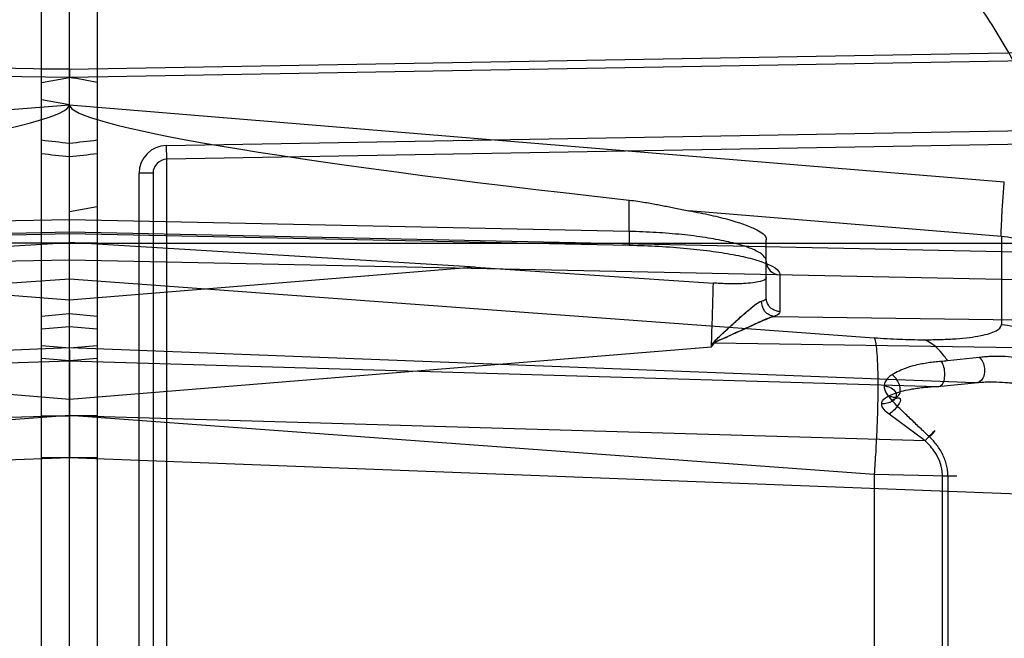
# Model space of a CAD drawing. Header units: millimetres. Extents: x 0 to 297, y 0 to 210.
# Tile 86 of 455: x 145.827 to 146.074, y 93.183 to 93.339. Entities that reach past the tile are written whole.
import ezdxf

# ---------------------------------------------------------------- set-up
doc = ezdxf.new("R2010")
doc.units = ezdxf.units.MM
doc.header["$LTSCALE"] = 16.335
doc.layers.get('0').update_dxf_attribs({"linetype": 'CONTINUOUS'})
for name, color, linetype in [('01_GLOBAL', 7, 'CONTINUOUS'), ('INTFCLR_1', 7, 'CONTINUOUS'), ('INTFCLR_144815', 7, 'CONTINUOUS'), ('INTFCLR_72935', 7, 'CONTINUOUS')]:
    doc.layers.add(name, color=color, linetype=linetype)

msp = doc.modelspace()

# ---------------------------------------------------------------- linework, layer by layer
at = {"color": 7, "linetype": 'Continuous'}
msp.add_circle((146.8548034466, 92.13446435), 2.66, dxfattribs=at)
at = {"color": 9, "linetype": 'Continuous'}
msp.add_arc((146.8548034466, 92.13446435), 2.6259090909, 92.9674534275, 177.0325465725, dxfattribs=at)
at = {"layer": '01_GLOBAL', "color": 7, "linetype": 'Continuous'}
msp.add_circle((146.8548034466, 92.13446435), 2.695, dxfattribs=at)
at = {"layer": 'INTFCLR_1', "color": 6, "linetype": 'Continuous'}
for p, q in [((145.8396077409, 93.32634654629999), (145.8396077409, 93.8286600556)), ((145.8326077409, 92.6392724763), (145.8326077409, 93.828047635)), ((145.8396077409, 92.6316600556), (145.8396077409, 93.32424867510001)), ((145.8396077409, 93.31744851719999), (145.8326077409, 93.3186828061)), ((145.9415588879, 93.2766193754), (145.8396077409, 93.28280764)), ((145.9415588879, 93.2766193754), (146.001342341, 93.2726275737)), ((145.8396087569, 93.26168328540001), (145.8326088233, 93.26107941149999)), ((145.8396077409, 93.25023087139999), (145.839607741, 93.25582715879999)), ((145.8396077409, 93.2530776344), (145.8396077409, 93.2514157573)), ((145.8396077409, 93.2406147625), (145.8396077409, 93.25023087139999)), ((145.839607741, 93.24829278), (145.8396077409, 93.2440848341)), ((145.8396077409, 93.2440848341), (145.8396077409, 93.23929872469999)), ((145.8396077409, 93.2287792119), (145.8396077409, 93.2406147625))]:
    msp.add_line(p, q, dxfattribs=at)
at = {"layer": 'INTFCLR_1', "color": 9, "linetype": 'Continuous'}
for p, q in [((145.8396077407, 93.3263466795), (146.1033763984, 93.33095559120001)), ((146.1034130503, 93.3288577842), (145.8396077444, 93.3242486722)), ((145.8396077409, 93.32634654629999), (145.8326077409, 93.32634661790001)), ((145.8326077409, 93.3230158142), (145.8396077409, 93.32424867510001)), ((145.839607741, 93.31744851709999), (146.0743897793, 93.2980365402)), ((145.8639855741, 93.3072195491), (146.1122451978, 93.3115529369)), ((145.8640466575, 93.30372008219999), (145.8639855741, 93.3072195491)), ((146.1680752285, 93.30902692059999), (145.8640466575, 93.30372008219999)), ((145.8640466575, 93.0936000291), (145.8640466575, 93.30372008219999)), ((145.8571077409, 93.0970994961), (145.8571077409, 93.3002206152)), ((145.8606077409, 93.3002206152), (145.8571077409, 93.3002206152)), ((145.8606077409, 93.3002206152), (145.8606077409, 93.0970994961)), ((145.9802185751, 93.2856102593), (145.9802185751, 93.2934766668)), ((146.0736581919, 93.2843016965), (145.9951937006, 93.2907892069)), ((145.9802185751, 93.2856102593), (145.839607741, 93.288535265)), ((146.0777299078, 93.2804337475), (145.8396077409, 93.2853871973)), ((145.839607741, 93.2850889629), (145.9802185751, 93.2821639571)), ((145.9802185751, 93.2856102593), (145.9802068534, 93.28211120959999)), ((145.8326077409, 93.28266005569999), (146.2032446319, 93.28266005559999)), ((145.9802068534, 93.28211120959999), (145.9802185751, 93.2821639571)), ((146.0146077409, 93.2689298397), (146.0146077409, 93.2835387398)), ((146.0736581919, 93.2843016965), (146.0736581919, 93.2622134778)), ((145.8396077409, 93.27849459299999), (146.0777299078, 93.27354114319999)), ((145.9415588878, 93.2766193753), (145.8396077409, 93.2683168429)), ((145.8396077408, 93.27374043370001), (146.0417086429, 93.25890386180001)), ((146.0180466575, 93.27470592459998), (146.0180466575, 93.2654835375)), ((145.8326079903, 93.26436699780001), (145.8396079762, 93.26497028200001)), ((146.0165597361, 93.2642784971), (146.0777299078, 93.2633825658)), ((146.0008520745, 93.25661046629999), (146.0015889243, 93.2576051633)), ((146.0008520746, 93.25661046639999), (146.0014416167, 93.2577142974)), ((146.0015889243, 93.2576051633), (146.0777299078, 93.25648996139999)), ((145.8326076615, 93.25695808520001), (145.8396076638, 93.256354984)), ((145.839607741, 93.2434793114), (146.0008520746, 93.25661046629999)), ((146.0668704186, 93.2475977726), (145.8396077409, 93.2563558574)), ((145.8396077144, 93.25307734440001), (145.8326077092, 93.253680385)), ((145.8396077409, 93.2530776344), (146.0575744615, 93.2466907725)), ((146.0601206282, 93.2531536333), (146.0680442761, 93.2540223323)), ((146.0575744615, 93.2466907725), (146.0668704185, 93.2475977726)), ((145.8326077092, 93.2392987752), (145.8396077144, 93.2392986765)), ((146.0417086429, 93.2245667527), (145.8396077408, 93.2394033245)), ((146.0544917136, 93.2330021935), (145.8396077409, 93.23929872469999)), ((146.0544917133, 93.23300219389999), (146.0454584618, 93.2396951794)), ((145.8396075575, 93.22877921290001), (145.8326075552, 93.22877921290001)), ((145.8396080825, 93.2287791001), (145.8326080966, 93.2287793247)), ((146.1018946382, 93.21867138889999), (145.8396077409, 93.2287792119)), ((146.0417086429, 93.2245667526), (146.0417086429, 93.1727533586)), ((146.0602125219, 93.2241151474), (146.0417086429, 93.2245667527)), ((146.0588601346, 93.17320496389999), (146.0588601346, 93.2241151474)), ((146.0624822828, 93.2241151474), (146.0588601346, 93.2241151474)), ((146.0602125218, 93.2241151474), (146.0602125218, 93.17320496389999))]:
    msp.add_line(p, q, dxfattribs=at)
at = {"layer": 'INTFCLR_1', "color": 7, "linetype": 'Continuous'}
for p, q in [((145.8396077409, 93.32489709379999), (145.8396077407, 93.3263466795)), ((145.8396077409, 93.32634654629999), (145.8396077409, 93.32424867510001)), ((146.0014415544, 93.25771429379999), (146.0015889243, 93.2576051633)), ((146.0011012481, 93.25730438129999), (146.0010496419, 93.25721025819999))]:
    msp.add_line(p, q, dxfattribs=at)
at = {"layer": 'INTFCLR_1', "color": 6, "linetype": 'Continuous'}
for centre, radius, start, end in [((145.8396077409, 93.1986600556), 0.4224162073, 270, 90.00000002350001), ((145.8396077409, 93.1986600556), 0.4014439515, 270, 90.00000002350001), ((146.7420673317, 93.2504559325), 0.9024601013, 179.9390622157, 180.0622002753)]:
    msp.add_arc(centre, radius, start, end, dxfattribs=at)
at = {"layer": 'INTFCLR_1', "color": 9, "linetype": 'Continuous'}
for centre, radius, start, end in [((145.8396077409, 93.1986600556), 0.2950858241, 22.4933176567, 89.9999999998), ((145.6618816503, 91.7726668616), 1.5452891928, 83.3957093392, 83.65691900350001), ((145.8641077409, 93.3002206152), 0.006999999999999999, 91.0000010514, 179.9999984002), ((145.6328553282, 91.4519665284), 1.8638524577, 83.6312178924, 83.8476925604), ((145.8641077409, 93.3002206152), 0.0035, 91.00000006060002, 180.0000000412), ((141.367038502, 93.4064625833), 4.6362359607, 358.1477669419, 358.3458032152), ((146.0456835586, 93.42874546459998), 0.1761843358, 274.1827349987, 274.7002570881)]:
    msp.add_arc(centre, radius, start, end, dxfattribs=at)
at = {"layer": 'INTFCLR_1', "color": 6, "linetype": 'Continuous'}
msp.add_ellipse((146.1070695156, 93.2953749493), major_axis=(0.2674592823, -0.0221340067), ratio=0.05216603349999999, start_param=-3.137275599, end_param=-2.0606217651, dxfattribs=at)
for points, knots in [([(145.8396077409, 93.46707189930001), (145.8422420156, 93.46718413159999), (145.8475141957, 93.4673309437), (145.8554252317, 93.4673179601), (145.8633324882, 93.4670718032), (145.871229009, 93.4665926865), (145.8791079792, 93.46588102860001), (145.8869625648, 93.46493744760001), (145.8947859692, 93.4637627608), (145.9025714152, 93.4623579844), (145.9103121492, 93.4607243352), (145.9180014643, 93.45886322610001), (145.9256326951, 93.4567762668), (145.9331992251, 93.45446526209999), (145.940694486, 93.4519322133), (145.9481119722, 93.44917931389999), (145.9554452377, 93.4462089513), (145.9626879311, 93.44302369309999), (145.9698338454, 93.43962625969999), (145.9768766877, 93.43601962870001), (145.9838104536, 93.4322068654), (145.9906289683, 93.4281913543), (145.9973264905, 93.42397646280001), (146.0038969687, 93.4195659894), (146.0103348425, 93.4149636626), (146.0166343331, 93.4101736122), (146.0227901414, 93.40519986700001), (146.0287967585, 93.4000468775), (146.0346491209, 93.3947189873), (146.0403420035, 93.3892209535), (146.0458705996, 93.383557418), (146.0512299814, 93.3777334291), (146.0564156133, 93.3717539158), (146.0614228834, 93.3656241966), (146.0662475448, 93.359349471), (146.0708853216, 93.3529353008), (146.0753322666, 93.34638714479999), (146.0795844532, 93.33971078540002), (146.0836382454, 93.33291193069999), (146.0874900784, 93.32599655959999), (146.0911366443, 93.31897061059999), (146.0945747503, 93.311840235), (146.0978014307, 93.304611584), (146.1008138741, 93.29729095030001), (146.1036094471, 93.2898847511), (146.1053270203, 93.28489435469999), (146.1061488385, 93.2823871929)], [0, 0, 0, 0, 0.0227205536, 0.0454410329, 0.06816134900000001, 0.09088163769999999, 0.1136018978, 0.1363221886, 0.1590426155, 0.1817632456, 0.2044840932, 0.2272051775, 0.2499266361, 0.2726484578, 0.2953706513, 0.3180932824, 0.3408163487, 0.363539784, 0.3862638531, 0.4089891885, 0.4317141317, 0.4544408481, 0.4771673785, 0.4998953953, 0.5226228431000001, 0.5453516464, 0.5680799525, 0.5908095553, 0.6135387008, 0.6362690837, 0.6589990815, 0.6817302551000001, 0.7044610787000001, 0.7271930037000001, 0.7499246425, 0.7726572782, 0.7953897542, 0.8181230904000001, 0.8408563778, 0.8635903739, 0.8863244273, 0.90905904, 0.9317938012, 0.9545290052, 0.9772643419, 1, 1, 1, 1]), ([(145.8396077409, 93.45947231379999), (145.8448083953, 93.4596857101), (145.8552252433, 93.4598003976), (145.8708287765, 93.45903859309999), (145.8863869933, 93.45733971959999), (145.9018926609, 93.4546973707), (145.9172546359, 93.4511115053), (145.9321403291, 93.44667133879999), (145.9466984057, 93.44137698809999), (145.9609232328, 93.43523324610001), (145.9749848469, 93.428124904), (145.9885894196, 93.4201818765), (146.0016818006, 93.411438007), (146.014218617, 93.4019253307), (146.0261538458, 93.39167920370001), (146.0374487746, 93.38073447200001), (146.0480597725, 93.3691354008), (146.0579508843, 93.35692175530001), (146.0670808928, 93.3441478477), (146.0754235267, 93.330855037), (146.0829524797, 93.3170860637), (146.0896391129, 93.3028937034), (146.0954570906, 93.2883381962), (146.1003896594, 93.27346713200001), (146.104422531, 93.2583263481), (146.1075415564, 93.24296784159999), (146.109734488, 93.2274500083), (146.1109929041, 93.2118355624), (146.1113133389, 93.1961898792), (146.110697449, 93.1805682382), (146.1091501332, 93.1650221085), (146.1066772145, 93.14959788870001), (146.1032874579, 93.1343489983), (146.0989925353, 93.11932904), (146.0938089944, 93.1045959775), (146.0877578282, 93.09020764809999), (146.0808640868, 93.0762176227), (146.0731513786, 93.0626691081), (146.0646508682, 93.0496148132), (146.0553942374, 93.03709997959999), (146.0454166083, 93.02516727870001), (146.0347444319, 93.01384756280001), (146.0234240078, 93.00319068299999), (146.0114894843, 92.9932263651), (145.9989896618, 92.9839941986), (145.985966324, 92.9755254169), (145.9724717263, 92.9678514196), (145.9585675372, 92.9610037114), (145.9445877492, 92.95512209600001), (145.9309740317, 92.9502947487), (145.9183319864, 92.9465585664), (145.9068866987, 92.94376529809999), (145.8966921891, 92.9417281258), (145.8870094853, 92.9401674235), (145.877001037, 92.9389286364), (145.8658733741, 92.93800534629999), (145.8532656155, 92.93753089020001), (145.8443587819, 92.93765285), (145.8396077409, 92.9378477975)], [0, 0, 0, 0, 0.0185657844, 0.0371317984, 0.05569073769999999, 0.0743563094, 0.09320240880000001, 0.1119235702, 0.129729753, 0.1484268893, 0.1671582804, 0.1858963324, 0.2045840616, 0.2232805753, 0.241995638, 0.2606572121, 0.2793460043, 0.298034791, 0.3166822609, 0.3353170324, 0.3539796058, 0.3726237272, 0.3912431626, 0.4098577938, 0.4284754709, 0.4470981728, 0.4657246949, 0.4843423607, 0.5029403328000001, 0.5215094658, 0.5400731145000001, 0.5586325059, 0.5771954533, 0.5957587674, 0.6143211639, 0.6328711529, 0.651401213, 0.6699184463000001, 0.6884460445, 0.7069331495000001, 0.7254085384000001, 0.7438945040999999, 0.7623917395, 0.7808314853, 0.7993176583, 0.8177869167, 0.8362093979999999, 0.8546575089, 0.8730374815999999, 0.8902753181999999, 0.9061521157, 0.9200376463, 0.9322836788, 0.9432240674, 0.9550134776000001, 0.9682465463, 0.9830392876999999, 1, 1, 1, 1]), ([(145.9802185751, 93.2934766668), (145.9809295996, 93.29339786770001), (145.9822705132, 93.2932270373), (145.9841659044, 93.2929349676), (145.9858514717, 93.29263831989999), (145.9873625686, 93.29235200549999), (145.9888157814, 93.2920612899), (145.9902862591, 93.2917592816), (145.9918420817, 93.2914365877), (145.9934827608, 93.2911063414), (145.9946079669, 93.2908926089), (145.9951937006, 93.2907892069)], [0, 0, 0, 0, 0.1410117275, 0.2664018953, 0.3779880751, 0.4783518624, 0.5695556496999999, 0.6701109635, 0.77425525, 0.8827577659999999, 1, 1, 1, 1]), ([(145.9951937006, 93.2907892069), (145.9961325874, 93.29062346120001), (145.9979608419, 93.29028272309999), (146.0006146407, 93.28972890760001), (146.0030949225, 93.2891487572), (146.0053780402, 93.28854749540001), (146.0074475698, 93.2879295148), (146.0092722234, 93.28730360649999), (146.0108754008, 93.28666585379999), (146.0127512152, 93.2857431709), (146.0146077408, 93.2846732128), (146.0146077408, 93.2835387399)], [0, 0, 0, 0, 0.1351033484, 0.2635124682, 0.3841391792, 0.4959903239, 0.5981293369, 0.6897976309, 0.7703210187, 0.8392381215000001, 1, 1, 1, 1]), ([(146.0146077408, 93.2740311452), (146.0146077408, 93.2734292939), (146.0129300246, 93.27296257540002), (146.0111537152, 93.27264787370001), (146.0091989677, 93.2724978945), (146.0074535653, 93.2724413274), (146.0059906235, 93.2724331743), (146.0044704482, 93.2724616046), (146.0029134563, 93.272525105), (146.0018674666, 93.2725897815), (146.001342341, 93.2726275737)], [0, 0, 0, 0, 0.132671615, 0.2689849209, 0.447146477, 0.5486316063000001, 0.6565675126, 0.768990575, 0.8839423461, 1, 1, 1, 1])]:
    msp.add_open_spline(points, degree=3, knots=knots, dxfattribs=at)
at = {"layer": 'INTFCLR_1', "color": 9, "linetype": 'Continuous'}
for points, knots in [([(146.0736581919, 93.2843016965), (146.0735985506, 93.2848277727), (146.07365242, 93.28642814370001), (146.0737648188, 93.2894625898), (146.0740360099, 93.2935134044), (146.0742626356, 93.29649689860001), (146.0743897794, 93.2980365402)], [0, 0, 0, 0, 0.1154343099, 0.3475028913, 0.6631716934, 1, 1, 1, 1]), ([(146.0146077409, 93.2781522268), (146.0146077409, 93.27864461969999), (146.013821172, 93.2798286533), (146.0117147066, 93.2809827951), (146.0085340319, 93.28217322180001), (146.0042946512, 93.28321954), (145.9991440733, 93.28413725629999), (145.9932645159, 93.2848636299), (145.986875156, 93.285376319), (145.9824668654, 93.2855588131), (145.9802185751, 93.2856102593)], [0, 0, 0, 0, 0.0408830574, 0.1056873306, 0.1996446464, 0.3215762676, 0.4679260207, 0.6337729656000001, 0.8132770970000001, 1, 1, 1, 1]), ([(145.9802185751, 93.2821639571), (145.9826914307, 93.2821125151), (145.9875392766, 93.28193012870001), (145.9945665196, 93.2814174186), (146.0010321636, 93.2806918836), (146.0066961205, 93.2797732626), (146.0113526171, 93.2787329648), (146.0148483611, 93.2775364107), (146.0171366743, 93.2764178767), (146.0180464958, 93.2752084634), (146.0180466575, 93.27470592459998)], [0, 0, 0, 0, 0.1880497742, 0.3687531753, 0.5355764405, 0.6825782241, 0.8047208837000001, 0.8982838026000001, 0.9617924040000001, 1, 1, 1, 1]), ([(146.0963432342, 93.2730429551), (146.0948885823, 93.27465247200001), (146.0916789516, 93.2776019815), (146.0861389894, 93.28103956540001), (146.0800691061, 93.2833682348), (146.0758016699, 93.2841274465), (146.0736581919, 93.2843016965)], [0, 0, 0, 0, 0.2512932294, 0.5014782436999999, 0.7508972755, 1, 1, 1, 1]), ([(146.0146077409, 93.2781522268), (146.0146077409, 93.27728019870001), (146.0153498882, 93.2754582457), (146.0171653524, 93.2747210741), (146.0180466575, 93.27470592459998)], [0, 0, 0, 0, 0.4973175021, 1, 1, 1, 1]), ([(146.0165597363, 93.2642784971), (146.0161475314, 93.2643169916), (146.0152798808, 93.26458741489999), (146.0138770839, 93.2657469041), (146.0133844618, 93.26719296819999), (146.0134182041, 93.2680964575)], [0, 0, 0, 0, 0.2319092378, 0.493540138, 1, 1, 1, 1]), ([(146.0134182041, 93.2680964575), (146.0135934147, 93.26815163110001), (146.0140234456, 93.26830515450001), (146.0146077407, 93.2686199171), (146.0146077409, 93.2689298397)], [0, 0, 0, 0, 0.3721368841, 1, 1, 1, 1]), ([(146.0180466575, 93.2654835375), (146.0173884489, 93.265494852), (146.0162387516, 93.2658501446), (146.0149542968, 93.26713290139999), (146.0146077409, 93.2682798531), (146.0146077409, 93.2689298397)], [0, 0, 0, 0, 0.3704569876, 0.6342246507, 1, 1, 1, 1]), ([(146.0180466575, 93.2654835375), (146.0180466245, 93.265373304), (146.0178003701, 93.26472139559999), (146.0170743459, 93.2644733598), (146.0165597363, 93.2642784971)], [0, 0, 0, 0, 0.1668937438, 1, 1, 1, 1]), ([(146.0544062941, 93.25841233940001), (146.0557899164, 93.25841235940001), (146.0584331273, 93.25845098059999), (146.0621833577, 93.2586368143), (146.0654930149, 93.25894933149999), (146.0682828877, 93.25936375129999), (146.0705573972, 93.2599172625), (146.0723955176, 93.26055701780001), (146.0736575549, 93.2615301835), (146.0736581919, 93.2622134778)], [0, 0, 0, 0, 0.2052123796, 0.3919471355, 0.5569433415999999, 0.6975085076, 0.8116792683, 0.8986569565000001, 1, 1, 1, 1]), ([(146.0736581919, 93.2622134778), (146.0777892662, 93.2618575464), (146.0840935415, 93.2601675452), (146.0915258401, 93.2557740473), (146.0965684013, 93.25131711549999), (146.1006416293, 93.2459821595), (146.1044382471, 93.23831834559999), (146.1056077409, 93.23196602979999), (146.1056077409, 93.22787636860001)], [0, 0, 0, 0, 0.2423205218, 0.3713274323, 0.5023855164, 0.6330587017, 0.7609941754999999, 1, 1, 1, 1]), ([(146.0417086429, 93.25890386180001), (146.0438797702, 93.2587444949), (146.0469634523, 93.25856858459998), (146.0511980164, 93.258437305), (146.0532576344, 93.25841231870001), (146.0544062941, 93.25841233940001)], [0, 0, 0, 0, 0.5138590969, 0.7288664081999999, 1, 1, 1, 1]), ([(146.0417086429, 93.25890386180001), (146.0419011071, 93.2584285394), (146.0421655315, 93.2570855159), (146.0424338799, 93.25457079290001), (146.0425973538, 93.25106520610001), (146.0426504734, 93.24667695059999), (146.0425794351, 93.241584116), (146.0423910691, 93.2360380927), (146.0421000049, 93.2303132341), (146.0418473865, 93.2264711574), (146.0417086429, 93.2245667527)], [0, 0, 0, 0, 0.0446836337, 0.1180928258, 0.220778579, 0.350104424, 0.5005438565, 0.6645107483, 0.8336200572, 1, 1, 1, 1]), ([(146.06012054, 93.2531537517), (146.0598578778, 93.25354487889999), (146.0583500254, 93.2556508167), (146.0563561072, 93.2575567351), (146.0544062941, 93.25841233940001)], [0, 0, 0, 0, 0.1811781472, 1, 1, 1, 1]), ([(146.0462229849, 93.2496686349), (146.0467670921, 93.2500443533), (146.0479452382, 93.2506726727), (146.0499242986, 93.2514576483), (146.0518512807, 93.2520132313), (146.0536833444, 93.252415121), (146.0552801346, 93.252686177), (146.0568990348, 93.25289259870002), (146.0579871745, 93.252989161), (146.0585340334, 93.25303039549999)], [0, 0, 0, 0, 0.1539577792, 0.3090939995, 0.4953382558, 0.620102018, 0.7456997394, 0.8723092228, 1, 1, 1, 1]), ([(146.0575744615, 93.2466907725), (146.0580107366, 93.246545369), (146.0590236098, 93.24718943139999), (146.0593924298, 93.2486132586), (146.0595230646, 93.25024015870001), (146.0592288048, 93.25179595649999), (146.0587826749, 93.25271662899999), (146.0585340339, 93.25303039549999)], [0, 0, 0, 0, 0.1857412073, 0.3681454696, 0.5946180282, 0.8383022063, 1, 1, 1, 1]), ([(146.0680442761, 93.2540223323), (146.0688429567, 93.25336853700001), (146.0694864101, 93.25179391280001), (146.0694261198, 93.2495833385), (146.0686864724, 93.2478339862), (146.0673339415, 93.24749911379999), (146.0668704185, 93.2475977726)], [0, 0, 0, 0, 0.3799543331, 0.5498758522, 0.8255464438, 1, 1, 1, 1]), ([(146.0680442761, 93.2540223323), (146.0685057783, 93.25408903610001), (146.0694438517, 93.25419361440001), (146.0713653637, 93.2543134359), (146.0738378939, 93.2543098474), (146.0763395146, 93.2541310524), (146.0783654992, 93.25388972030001), (146.0804027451, 93.2535787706), (146.0829330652, 93.25306612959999), (146.0859208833, 93.25223585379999), (146.0888421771, 93.2511688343), (146.0911983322, 93.2500606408), (146.0930162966, 93.24902736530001), (146.0947868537, 93.24789124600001), (146.0968910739, 93.24626779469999), (146.0987977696, 93.2443744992), (146.1001865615, 93.242682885), (146.1015003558, 93.24083996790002), (146.1026339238, 93.2388229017), (146.1035621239, 93.2366566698), (146.1043677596, 93.2343307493), (146.105084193, 93.2312277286), (146.1053177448, 93.228667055), (146.1053490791, 93.22735783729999)], [0, 0, 0, 0, 0.0269372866, 0.0544915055, 0.1111887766, 0.1696140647, 0.1992706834, 0.2290360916, 0.2886481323, 0.3482924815, 0.4080109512, 0.4681104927, 0.4984510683, 0.5287577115, 0.5895870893, 0.6516014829, 0.6835097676, 0.7159327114, 0.7822646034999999, 0.8166313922, 0.8519861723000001, 0.9243469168, 1, 1, 1, 1]), ([(146.0462229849, 93.2496686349), (146.0459730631, 93.249498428), (146.0450329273, 93.2488138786), (146.044229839, 93.24769426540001), (146.0442174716, 93.2468150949)], [0, 0, 0, 0, 0.2558966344, 1, 1, 1, 1]), ([(146.0455441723, 93.24436802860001), (146.0457685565, 93.2442342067), (146.0462593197, 93.24400833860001), (146.0471095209, 93.2439070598), (146.0481846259, 93.2445074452), (146.0483794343, 93.2460186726), (146.0478415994, 93.24789148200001), (146.0469646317, 93.2491052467), (146.0462229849, 93.2496686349)], [0, 0, 0, 0, 0.09341290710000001, 0.1917250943, 0.2949773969, 0.4981139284, 0.6669909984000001, 1, 1, 1, 1]), ([(146.0668704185, 93.2475977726), (146.0673214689, 93.2476495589), (146.0682346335, 93.2477345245), (146.0700959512, 93.2478312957), (146.0724726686, 93.24783185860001), (146.0748686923, 93.247695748), (146.0767971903, 93.2475074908), (146.0787188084, 93.2472662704), (146.0810910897, 93.2468660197), (146.0838811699, 93.24621493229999), (146.0865928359, 93.2453744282), (146.0887767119, 93.2444969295), (146.0904576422, 93.2436756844), (146.0920770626, 93.2427766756), (146.093998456, 93.24149531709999), (146.0957525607, 93.2399856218), (146.0970285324, 93.23863273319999), (146.0982239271, 93.2371711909), (146.0992632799, 93.23556270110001), (146.1001160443, 93.23382675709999), (146.1008560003, 93.2319754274), (146.1015147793, 93.22949685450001), (146.1017350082, 93.22744221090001), (146.1017662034, 93.2263944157)], [0, 0, 0, 0, 0.0296717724, 0.0599154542, 0.1217847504, 0.1848901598, 0.2166786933, 0.2484054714, 0.3114486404, 0.3738125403, 0.435511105, 0.4968160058, 0.5274058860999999, 0.5577275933, 0.6178205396, 0.6779996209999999, 0.7085115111, 0.7392634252, 0.8013182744, 0.8330912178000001, 0.8655644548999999, 0.9314916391, 1, 1, 1, 1]), ([(146.0442174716, 93.2468150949), (146.0445372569, 93.24678495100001), (146.0454049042, 93.2466158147), (146.0467415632, 93.24603306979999), (146.0475931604, 93.2442667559), (146.0460427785, 93.2425243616), (146.0445079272, 93.2422970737), (146.0435988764, 93.24233187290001)], [0, 0, 0, 0, 0.1111362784, 0.3053687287, 0.4895771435, 0.6852378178, 1, 1, 1, 1]), ([(146.0455441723, 93.24436802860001), (146.0460883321, 93.2446341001), (146.0472407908, 93.2450843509), (146.0491665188, 93.2456261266), (146.0510412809, 93.246009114), (146.0528295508, 93.2462818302), (146.0543917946, 93.24646517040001), (146.0559758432, 93.24660208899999), (146.0570396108, 93.2466654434), (146.0575744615, 93.2466907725)], [0, 0, 0, 0, 0.1474790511, 0.3002106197, 0.4867282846, 0.6129345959, 0.7405733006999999, 0.8696313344, 1, 1, 1, 1]), ([(146.0435988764, 93.24233187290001), (146.0436013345, 93.2425752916), (146.0439553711, 93.2435394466), (146.0448894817, 93.24404755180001), (146.0455441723, 93.24436802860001)], [0, 0, 0, 0, 0.2503529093, 1, 1, 1, 1]), ([(146.0461594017, 93.2431759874), (146.0463851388, 93.24332207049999), (146.0468901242, 93.24360615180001), (146.0475464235, 93.2438696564), (146.0481198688, 93.2438011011), (146.0483564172, 93.24340421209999), (146.0481985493, 93.2428149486), (146.0474535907, 93.2414039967), (146.0463834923, 93.2403710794), (146.0454584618, 93.2396951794)], [0, 0, 0, 0, 0.1113322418, 0.240122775, 0.2882844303, 0.3326980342, 0.4113294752, 0.5256351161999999, 1, 1, 1, 1]), ([(146.05561002, 93.23398233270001), (146.0552048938, 93.23436698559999), (146.0543961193, 93.2351344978), (146.0531856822, 93.23628353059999), (146.0519782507, 93.2374254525), (146.0507782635, 93.23856479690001), (146.0495840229, 93.23969965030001), (146.0480204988, 93.2412115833), (146.0468808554, 93.2423732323), (146.0461594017, 93.2431759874)], [0, 0, 0, 0, 0.1270897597, 0.2536547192, 0.3796825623, 0.5051622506, 0.6300983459, 0.7544610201, 1, 1, 1, 1]), ([(146.0544917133, 93.23300219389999), (146.054701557, 93.2332350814), (146.0553810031, 93.2339890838), (146.0579690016, 93.23674766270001), (146.056074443, 93.23450893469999), (146.05561002, 93.23398233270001)], [0, 0, 0, 0, 0.1652971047, 0.6297668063, 1, 1, 1, 1]), ([(146.0588601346, 93.2241151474), (146.0588601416, 93.2245404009), (146.0587797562, 93.2258103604), (146.0582465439, 93.22788312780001), (146.0568692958, 93.2305362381), (146.0554336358, 93.2321418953), (146.0544917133, 93.23300219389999)], [0, 0, 0, 0, 0.125311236, 0.3739699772, 0.6240932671, 1, 1, 1, 1]), ([(146.0602125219, 93.2241151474), (146.060213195, 93.2245874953), (146.0601570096, 93.2255281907), (146.0599068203, 93.2269172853), (146.0594984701, 93.2282657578), (146.0589463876, 93.2295582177), (146.0582675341, 93.2307819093), (146.0574789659, 93.2319304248), (146.0565916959, 93.2330009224), (146.0559435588, 93.2336630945), (146.05561002, 93.23398233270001)], [0, 0, 0, 0, 0.1265971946, 0.2518461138, 0.3774734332, 0.5034004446, 0.6278158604, 0.7519247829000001, 0.8762583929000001, 1, 1, 1, 1])]:
    msp.add_open_spline(points, degree=3, knots=knots, dxfattribs=at)
at = {"layer": 'INTFCLR_1', "color": 7, "linetype": 'Continuous'}
for points, knots in [([(146.0010496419, 93.25721025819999), (146.0011709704, 93.2576179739), (146.0019981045, 93.25834408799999), (146.0032354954, 93.2596256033), (146.0048471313, 93.26108414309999), (146.0065216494, 93.26263183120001), (146.0081439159, 93.26409236), (146.009672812, 93.26544940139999), (146.0113639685, 93.26682762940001), (146.0125699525, 93.2678293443), (146.0134182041, 93.2680964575)], [0, 0, 0, 0, 0.0771679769, 0.1867606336, 0.3300976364, 0.4686844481, 0.6011091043, 0.7261470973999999, 0.8386719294, 1, 1, 1, 1]), ([(146.0014416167, 93.2577142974), (146.0017245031, 93.25819217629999), (146.0025205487, 93.2588947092), (146.003700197, 93.26003640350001), (146.0048807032, 93.2611197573), (146.0061413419, 93.26228133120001), (146.0074860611, 93.2634999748), (146.009065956, 93.26492852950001), (146.0110118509, 93.2665181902), (146.0124319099, 93.2678343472), (146.0134181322, 93.2680964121)], [0, 0, 0, 0, 0.1048200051, 0.1959194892, 0.3114883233, 0.4067443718, 0.5195409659, 0.6542793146, 0.8073883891, 1, 1, 1, 1]), ([(146.0165597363, 93.2642784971), (146.0161308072, 93.2641676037), (146.015174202, 93.26383303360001), (146.0136447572, 93.2631728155), (146.0118799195, 93.2623791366), (146.0099611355, 93.26149904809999), (146.0079346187, 93.2605778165), (146.0058311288, 93.2596309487), (146.0040525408, 93.2588224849), (146.002777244, 93.258261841), (146.0019284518, 93.25781122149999), (146.0013111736, 93.2576231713), (146.0011012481, 93.25730438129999)], [0, 0, 0, 0, 0.0782895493, 0.1786068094, 0.294415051, 0.4202242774, 0.5516358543, 0.6878548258, 0.8276069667, 0.8976996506, 0.9325484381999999, 1, 1, 1, 1]), ([(146.0015889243, 93.2576051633), (146.0021608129, 93.2581079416), (146.0035272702, 93.2585418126), (146.0054057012, 93.2594531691), (146.0073367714, 93.2603032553), (146.0094220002, 93.2612546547), (146.0112978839, 93.2621124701), (146.0131639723, 93.26295745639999), (146.0148009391, 93.2636846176), (146.0160257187, 93.2641404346), (146.0165597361, 93.2642784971)], [0, 0, 0, 0, 0.1392904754, 0.2526614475, 0.3844951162, 0.5244247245, 0.6721548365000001, 0.761764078, 0.8991045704, 1, 1, 1, 1])]:
    msp.add_open_spline(points, degree=3, knots=knots, dxfattribs=at)
at = {"layer": 'INTFCLR_1', "color": 9, "linetype": 'Continuous'}
for points in [[(146.0442174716, 93.2468150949), (146.0441981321, 93.24544028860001), (146.0452453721, 93.2442031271), (146.0461594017, 93.2431759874)], [(146.0454584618, 93.2396951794), (146.0446399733, 93.24039286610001), (146.0435544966, 93.2412572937), (146.0435988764, 93.24233187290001)]]:
    msp.add_open_spline(points, degree=3, dxfattribs=at)
at = {"layer": 'INTFCLR_144815', "color": 6, "linetype": 'Continuous'}
for radius in [0.4466793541, 0.4256665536]:
    msp.add_circle((145.8396077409, 93.1986600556), radius, dxfattribs=at)
for radius, start, end in [(0.6157754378, 313.9937911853, 154.5150993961), (0.5947754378, 312.9543589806, 154.5144414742), (0.5751005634, 282.2440355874, 71.2863570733), (0.4627266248, 45.0000000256, 314.9999999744), (0.4618985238, 44.999999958, 315.000000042), (0.461229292, 44.99999997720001, 315.0000000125), (0.4472794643, 47.86578076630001, 312.1342192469), (0.4408857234, 45.72777364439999, 314.2722263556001), (0.4268887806, 45.6663486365, 314.3336513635)]:
    msp.add_arc((145.8396077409, 93.1986600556), radius, start, end, dxfattribs=at)
at = {"layer": 'INTFCLR_144815', "color": 9, "linetype": 'Continuous'}
for centre, radius, start, end in [((145.8396077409, 93.1986600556), 0.4820383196, 52.2436298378, 307.7563701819), ((145.8396077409, 93.1986600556), 0.5712784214, 292.4997540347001, 54.0964566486), ((145.8396077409, 93.1986600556), 0.4540564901, 52.5411294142, 307.4588705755), ((145.8396077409, 93.1986600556), 0.44073522, 45.7280221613, 314.2719778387), ((145.8396077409, 93.1986600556), 0.4337362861, 45.73034182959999, 314.2696581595), ((145.8396102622, 93.1986612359), 0.5153523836, 292.4997540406, 54.09645665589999)]:
    msp.add_arc(centre, radius, start, end, dxfattribs=at)
at = {"layer": 'INTFCLR_72935', "color": 6, "linetype": 'Continuous'}
for p, q in [((145.8396077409, 92.6316600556), (145.8396077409, 93.8286600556)), ((145.8466077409, 93.828047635), (145.8466077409, 92.6392724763)), ((145.8396077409, 93.290642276), (145.8466077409, 93.2918765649)), ((145.737635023, 93.27661752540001), (145.8396077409, 93.2828070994)), ((145.8466066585, 93.26107941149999), (145.8396067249, 93.26168328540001)), ((145.8396077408, 93.25582715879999), (145.8396077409, 93.25023087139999)), ((145.839607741, 93.2514157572), (145.8396077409, 93.2530776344)), ((145.8396077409, 93.25023087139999), (145.8396077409, 93.2406147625)), ((145.839607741, 93.2440848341), (145.8396077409, 93.24829278)), ((145.8396077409, 93.23929872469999), (145.839607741, 93.2440848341)), ((145.8396077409, 93.2406147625), (145.8396077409, 93.2287792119))]:
    msp.add_line(p, q, dxfattribs=at)
at = {"layer": 'INTFCLR_72935', "color": 9, "linetype": 'Continuous'}
for p, q in [((145.5758390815, 93.3309554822), (145.8396077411, 93.3263465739)), ((145.8396077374, 93.3242486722), (145.5758024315, 93.3288577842)), ((145.6048257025, 93.2980365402), (145.8396077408, 93.31744851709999)), ((145.8396077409, 93.288535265), (145.6989969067, 93.2856102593)), ((145.8396077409, 93.2853871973), (145.6014855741, 93.2804337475)), ((145.6989969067, 93.2821639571), (145.8396077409, 93.2850889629)), ((145.8466077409, 93.28266005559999), (145.47597085, 93.28266005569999)), ((145.6014855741, 93.27354114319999), (145.8396077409, 93.2784945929)), ((145.8396077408, 93.26831323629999), (145.737635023, 93.27661752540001)), ((145.6375068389, 93.25890386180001), (145.839607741, 93.27374043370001)), ((145.8396075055, 93.2649702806), (145.8466074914, 93.2643669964)), ((145.8396077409, 93.2563558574), (145.6123450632, 93.2475977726)), ((145.6783634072, 93.2566068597), (145.8396077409, 93.24347570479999)), ((145.8396078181, 93.2563549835), (145.8466078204, 93.25695808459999)), ((145.6216410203, 93.2466907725), (145.8396077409, 93.2530776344)), ((145.8466077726, 93.2536803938), (145.8396077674, 93.2530773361)), ((145.8396077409, 93.23929872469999), (145.6247237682, 93.2330021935)), ((145.839607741, 93.2394033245), (145.6375068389, 93.2245667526)), ((145.8466077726, 93.2392987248), (145.8396077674, 93.2392987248)), ((145.8396077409, 93.2287792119), (145.5773208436, 93.21867138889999)), ((145.8466073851, 93.2287793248), (145.8396073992, 93.2287791)), ((145.8466079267, 93.22877921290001), (145.8396079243, 93.22877921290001))]:
    msp.add_line(p, q, dxfattribs=at)
at = {"layer": 'INTFCLR_72935', "color": 6, "linetype": 'Continuous'}
for centre, radius, start, end in [((145.8396077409, 93.1986600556), 0.4224162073, 90, 270.0000000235), ((145.8396077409, 93.1986600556), 0.4014439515, 90, 270.0000000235), ((145.6078641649, 92.00960120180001), 1.3349641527, 79.6978612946, 80.0030733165), ((144.8023990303, 93.2493974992), 1.0372092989, 359.9389749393, 0.0621109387)]:
    msp.add_arc(centre, radius, start, end, dxfattribs=at)
at = {"layer": 'INTFCLR_72935', "color": 9, "linetype": 'Continuous'}
for centre, radius, start, end in [((145.8396077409, 93.1986600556), 0.2950857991, 90.00000000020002, 157.5066823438), ((146.0173339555, 91.77266577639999), 1.545290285, 96.34308112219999, 96.6042906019), ((146.046360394, 91.4519643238), 1.8638546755, 96.15230752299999, 96.3687819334)]:
    msp.add_arc(centre, radius, start, end, dxfattribs=at)
at = {"layer": 'INTFCLR_72935', "color": 6, "linetype": 'Continuous'}
msp.add_ellipse((145.5721459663, 93.2953749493), major_axis=(0.2674592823, 0.0221340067), ratio=0.05216603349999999, start_param=-1.0809708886, end_param=-0.0043170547, dxfattribs=at)
for points, knots in [([(145.5730666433, 93.2823871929), (145.5738884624, 93.28489435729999), (145.5756060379, 93.28988476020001), (145.5784016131, 93.297290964), (145.5814140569, 93.3046115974), (145.5846407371, 93.3118402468), (145.5880788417, 93.3189706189), (145.5917254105, 93.32599657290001), (145.5955772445, 93.33291194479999), (145.5996310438, 93.3397108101), (145.6038832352, 93.3463871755), (145.6083301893, 93.3529353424), (145.6129679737, 93.3593495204), (145.617792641, 93.3656242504), (145.622799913, 93.3717539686), (145.6279855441, 93.377733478), (145.6333449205, 93.3835574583), (145.6388735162, 93.3892209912), (145.644566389, 93.39471901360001), (145.6504187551, 93.40004690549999), (145.65642536, 93.4051998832), (145.6625811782, 93.41017363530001), (145.6688806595, 93.4149636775), (145.6753185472, 93.4195660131), (145.6818890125, 93.4239764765), (145.6885865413, 93.42819137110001), (145.6954050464, 93.4322068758), (145.7023388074, 93.43601963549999), (145.709381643, 93.4396262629), (145.7165275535, 93.44302369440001), (145.7237702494, 93.4462089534), (145.7311035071, 93.44917931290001), (145.7385209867, 93.45193221), (145.7460162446, 93.4544652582), (145.753582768, 93.45677626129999), (145.7612139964, 93.4588632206), (145.7689033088, 93.4607243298), (145.776644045, 93.46235798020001), (145.7844294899, 93.46376275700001), (145.7922528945, 93.4649374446), (145.800107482, 93.4658810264), (145.8079864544, 93.4665926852), (145.8158829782, 93.4670718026), (145.8237902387, 93.4673179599), (145.83170128, 93.4673309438), (145.836973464, 93.4671841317), (145.8396077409, 93.46707189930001)], [0, 0, 0, 0, 0.0227356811, 0.0454710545, 0.0682062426, 0.09094098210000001, 0.1136756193, 0.1364096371, 0.1591436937, 0.1818769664, 0.2046103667, 0.2273428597, 0.2500755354, 0.2728072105, 0.2955391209, 0.3182699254, 0.3410011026, 0.3637310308, 0.3864614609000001, 0.4091905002, 0.4319201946, 0.4546483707, 0.4773773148, 0.5001046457, 0.5228327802, 0.5455591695, 0.5682859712, 0.5910108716, 0.6137361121, 0.6364602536, 0.6591836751, 0.681906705, 0.7046293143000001, 0.7273515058, 0.750073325, 0.77279473, 0.7955158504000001, 0.8182366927, 0.8409573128, 0.8636777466, 0.886398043, 0.9091183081, 0.9318386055, 0.9545589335, 0.9772794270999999, 1, 1, 1, 1]), ([(145.8396077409, 92.9378477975), (145.834407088, 92.93763440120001), (145.8239902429, 92.93751971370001), (145.808386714, 92.9382815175), (145.7928285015, 92.93998039), (145.7773228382, 92.9426227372), (145.761960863, 92.94620860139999), (145.7470751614, 92.9506487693), (145.7325170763, 92.95594312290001), (145.7182922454, 92.96208686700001), (145.704230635, 92.96919520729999), (145.690626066, 92.9771382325), (145.6775336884, 92.9858820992), (145.6649968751, 92.99539477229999), (145.653061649, 93.0056408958), (145.6417667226, 93.01658562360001), (145.6311557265, 93.0281846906), (145.6212646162, 93.0403983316), (145.6121346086, 93.05317223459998), (145.6037919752, 93.0664650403), (145.596263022, 93.0802340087), (145.5895763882, 93.0944263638), (145.5837584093, 93.1089818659), (145.5788258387, 93.123852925), (145.5747929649, 93.1389937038), (145.5716739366, 93.1543522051), (145.5694810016, 93.1698700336), (145.5682225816, 93.1854844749), (145.5679021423, 93.2011301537), (145.5685180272, 93.2167517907), (145.5700653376, 93.2322979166), (145.5725382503, 93.247722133), (145.5759280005, 93.2629710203), (145.5802229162, 93.2779909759), (145.58540645, 93.29272403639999), (145.5914576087, 93.30711236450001), (145.5983513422, 93.32110238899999), (145.6060640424, 93.3346509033), (145.6145645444, 93.3477051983), (145.6238211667, 93.3602200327), (145.633798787, 93.3721527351), (145.644470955, 93.3834724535), (145.6557913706, 93.3941293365), (145.6677258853, 93.4040936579), (145.6802256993, 93.4133258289), (145.6932490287, 93.42179461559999), (145.7067436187, 93.42946861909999), (145.7206478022, 93.4363163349), (145.7346275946, 93.4421979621), (145.7482413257, 93.4470253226), (145.7608833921, 93.4507615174), (145.7723287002, 93.4535547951), (145.7825232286, 93.4555919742), (145.792205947, 93.4571526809), (145.8022144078, 93.4583914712), (145.8133420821, 93.4593147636), (145.8259498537, 93.45978922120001), (145.8348566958, 93.4596672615), (145.8396077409, 93.45947231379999)], [0, 0, 0, 0, 0.0185657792, 0.0371317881, 0.0556907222, 0.0743562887, 0.09320238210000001, 0.1119235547, 0.1297297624, 0.1484268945, 0.1671582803, 0.1858963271, 0.2045840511, 0.2232805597, 0.2419956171, 0.2606571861, 0.279345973, 0.2980347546, 0.3166822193, 0.3353169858, 0.3539795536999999, 0.37262367, 0.3912431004, 0.4098577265, 0.4284753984, 0.447098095, 0.4657246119, 0.4843422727, 0.5029402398, 0.5215093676, 0.5400730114, 0.5586323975, 0.5771953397, 0.5957586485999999, 0.6143210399, 0.632871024, 0.6514010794, 0.6699183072, 0.6884459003, 0.706933, 0.7254083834, 0.7438943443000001, 0.7623915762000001, 0.7808313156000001, 0.7993174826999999, 0.8177867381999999, 0.836209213, 0.8546573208, 0.8730372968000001, 0.8902751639, 0.9061519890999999, 0.920037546, 0.9322836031, 0.9432240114, 0.9550134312, 0.9682465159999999, 0.9830392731, 1, 1, 1, 1])]:
    msp.add_open_spline(points, degree=3, knots=knots, dxfattribs=at)

doc.saveas('drawing.dxf')
